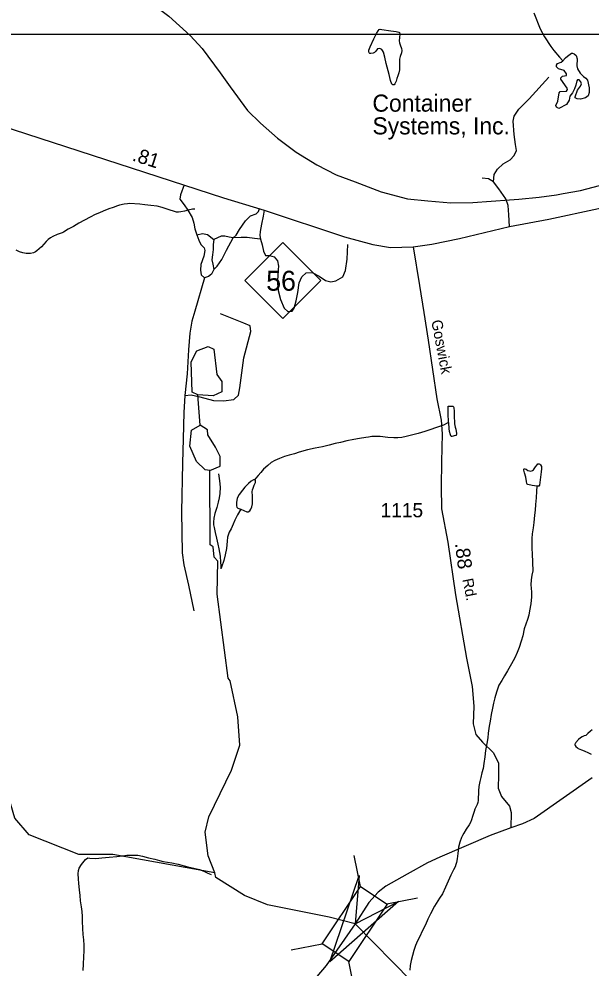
# Model space of a CAD drawing. Extents: x 2126262 to 2293712, y 749403 to 919119.
# Drawn here: x 2179836 to 2184846, y 844700 to 853018 of the extents above; entities that cross this region are included whole.
import ezdxf

# ---------------------------------------------------------------- set-up
doc = ezdxf.new("R2010")
doc.units = 0
for name, color, linetype in [('Exist Cultural Warehouse Building Label', 7, 'Continuous'), ('Exist Hydrographic Creek Single Shore', 7, 'Continuous'), ('Exist Hydrographic Misc Water Feature', 7, 'Continuous'), ('Exist Hydrographic Pond Under 1500 Sq Ft', 7, 'Continuous'), ('Exist Railroad Mainline', 7, 'Continuous'), ('Exist Road Non-System Type 51', 7, 'Continuous'), ('Exist Road Primary NC Attributed', 7, 'Continuous'), ('Exist Road Primary NC Service Mileage Hundredths English Label', 7, 'Continuous'), ('Exist Road Primary NC Shield CELL', 7, 'Continuous'), ('Exist Road Primary NC Shield Number Label', 7, 'Continuous'), ('Exist Road Secondary Mileage Hundredths English Label', 7, 'Continuous'), ('Exist Road Secondary Structure Standard Bridge Attributed CELL', 7, 'Continuous'), ('Exist Road Secondary Structure Standard Bridge CELL', 7, 'Continuous'), ('Exist Road Secondary Type 51 Attributed', 7, 'Continuous'), ('Exist Road Secondary Type 51 Label', 7, 'Continuous'), ('Exist Road Secondary Type 51 Number Label', 7, 'Continuous'), ('Map Preparation Inset Cut Line', 7, 'Continuous')]:
    doc.layers.add(name, color=color, linetype=linetype)

msp = doc.modelspace()

# ---------------------------------------------------------------- linework, layer by layer
at = {"layer": 'Exist Hydrographic Creek Single Shore'}
for points in [[(2184346.6, 853070.4), (2184402, 852932.4), (2184440, 852861.8), (2184493.9, 852776.4), (2184521.1, 852740.6), (2184569.9, 852683), (2184600.3, 852650.4)], [(2181552.5, 845534.9), (2180659.5, 845694.5), (2180360.5, 845694.1), (2179925.4, 845867.1), (2179800.5, 846014), (2179723.4, 846274.8)], [(2183534.5, 844080), (2183509.5, 844129.8), (2183467.5, 844143.8), (2183273.5, 844584), (2182780.9, 845086.9), (2182554.4, 845146.8), (2182012.4, 845253.1), (2181811.5, 845336), (2181560.5, 845492.1), (2181552.5, 845534.9)]]:
    msp.add_lwpolyline(points, dxfattribs=at)
at = {"layer": 'Exist Hydrographic Misc Water Feature'}
msp.add_line((2181422.5, 849457.9), (2181403.4, 849724.1), dxfattribs=at)
for points in [[(2183094.6, 852913.6), (2183138.5, 852907.9), (2183162.5, 852902), (2183168.6, 852898), (2183172.7, 852884), (2183168.8, 852854.1), (2183167, 852826.1), (2183169, 852808.1), (2183175.4, 852792.1), (2183187.3, 852760.2), (2183189.5, 852740.2), (2183187.5, 852720.2), (2183175.8, 852688.1), (2183170.1, 852666.1), (2183170.1, 852652.1), (2183170.3, 852606.1), (2183170.3, 852584.1), (2183170.5, 852572.1), (2183162.5, 852546.1), (2183154.9, 852520.1), (2183146.9, 852496), (2183139.1, 852474), (2183135, 852460), (2183129.2, 852448), (2183123.3, 852439.9), (2183115.3, 852439.9), (2183109.4, 852441.9), (2183103.2, 852447.8), (2183091.1, 852479.7), (2183078.8, 852531.6), (2183052.4, 852627.5), (2183039.8, 852683.4), (2183027.5, 852727.3), (2183021.6, 852741.2), (2183013.6, 852751.2), (2183003.5, 852757.2), (2182989.6, 852759.1), (2182977.5, 852757), (2182961.5, 852736.9), (2182949.8, 852724.9), (2182937.7, 852716.8), (2182917.8, 852716.7), (2182909.8, 852716.6), (2182903.9, 852720.6), (2182901.6, 852732.6), (2182901.6, 852744.6), (2182911.3, 852774.6), (2182945.1, 852844.8), (2182966.8, 852890.9), (2182982.6, 852915), (2182990.6, 852925.1), (2183000.5, 852927.1), (2183014.6, 852925.2), (2183094.6, 852913.6)], [(2181375.8, 851352.4), (2181355.8, 851350.3), (2181317.8, 851342.1), (2181286, 851333.9), (2181254, 851327.7), (2181232.1, 851325.6), (2181216.1, 851325.6), (2181190.1, 851333.4), (2181160.1, 851343.2), (2181125.9, 851355), (2181089.8, 851364.8), (2181045.7, 851376.6), (2180991.8, 851384.3), (2180939.7, 851390), (2180895.8, 851393.7), (2180803.8, 851399.2), (2180785.7, 851399.1), (2180757.8, 851395), (2180717.8, 851386.7), (2180697.7, 851380.6), (2180662.1, 851366.4), (2180624.1, 851354.2), (2180574.1, 851333.9), (2180540.3, 851319.8), (2180504.4, 851305.5), (2180458.6, 851281.3), (2180408.6, 851255), (2180360.8, 851228.8), (2180313.1, 851200.5), (2180267.1, 851176.3), (2180227.3, 851150), (2180213.2, 851144), (2180171.4, 851129.7), (2180133.6, 851111.5), (2180113.5, 851099.4), (2180091.8, 851085.3), (2180073.8, 851067.2), (2180032.1, 851020.9), (2179992.4, 850984.8), (2179980.3, 850976.7), (2179964.3, 850968.7), (2179936.6, 850962.5), (2179918.5, 850962.4), (2179900.5, 850962.2), (2179870.4, 850968.1), (2179840.2, 850977.9), (2179812.3, 850991.8)], [(2183599.6, 849481.4), (2183595.3, 849563.4), (2183595.1, 849611.4), (2183594.7, 849625.4), (2183638.8, 849625.6), (2183644.7, 849613.7), (2183649.1, 849577.7), (2183649.3, 849523.7), (2183651.5, 849489.7), (2183651.7, 849469.7), (2183657.9, 849441.8), (2183662, 849421.8), (2183668.3, 849383.9), (2183668.3, 849377.9), (2183664.2, 849367.9), (2183658.3, 849367.8), (2183628.3, 849359.6), (2183622.4, 849359.6), (2183614.4, 849373.6), (2183606, 849403.5), (2183604.1, 849427.5), (2183601.9, 849477.4), (2183599.6, 849481.4)], [(2183599.6, 849481.4), (2183587.7, 849475.4), (2183553.7, 849457.2), (2183494, 849436.9), (2183434, 849416.5), (2183392.1, 849402.3), (2183332.2, 849386), (2183274.2, 849369.7), (2183228.5, 849357.4), (2183190.6, 849351.2), (2183154.5, 849347), (2183118.6, 849346.8), (2183066.5, 849350.5), (2183000.5, 849358.1), (2182962.5, 849359.9), (2182926.7, 849357.7), (2182898.6, 849353.5), (2182874.6, 849349.4), (2182818.8, 849341.1), (2182768.8, 849332.8), (2182708.9, 849320.4), (2182650.9, 849306.1), (2182607, 849295.9), (2182553, 849283.6), (2182493.4, 849269.3), (2182429.4, 849254.9), (2182363.4, 849242.6), (2182291.6, 849220.1), (2182249.6, 849208), (2182201.6, 849195.6), (2182161.8, 849183.5), (2182117.7, 849167.2), (2182076.1, 849149), (2182046, 849130.8), (2182014.4, 849104.6), (2181978.5, 849072.4), (2181954.5, 849044.3), (2181930.7, 849016.2), (2181910.8, 848994.1), (2181899.1, 848978)], [(2184372.5, 848923.9), (2184332.5, 848929.7), (2184292.5, 848937.5), (2184286.6, 848941.4), (2184284.5, 848945.4), (2184282.3, 848965.4), (2184276.1, 849001.3), (2184264, 849039.3), (2184257.9, 849063.2), (2184257.9, 849071.2), (2184259.9, 849077.2), (2184265.8, 849075.3), (2184277.7, 849071.4), (2184293.7, 849059.5), (2184307.9, 849057.5), (2184319.8, 849055.6), (2184333.7, 849059.7), (2184341.7, 849065.7), (2184361.6, 849093.8), (2184373.5, 849109.9), (2184381.5, 849117.9), (2184391.5, 849120), (2184399.5, 849116.1), (2184405.5, 849110), (2184411.6, 849096.1), (2184411.8, 849076.1), (2184409.8, 849050.1), (2184406.1, 849024.1), (2184394.6, 848932), (2184390.5, 848924), (2184376.6, 848922), (2184372.5, 848923.9)], [(2181552.5, 845534.9), (2181493.4, 845683.8), (2181466.4, 845891), (2181499.4, 846024.8), (2181697.4, 846434.1), (2181770.4, 846652.4), (2181752.4, 846902.1), (2181684.5, 847218.4), (2181667.5, 847241.7), (2181571.3, 847975.3), (2181578.5, 848267.1), (2181545.5, 848300.6), (2181536.5, 848392.7), (2181511.5, 848409.6), (2181507.4, 849059.2)], [(2181582.7, 849030.2), (2181591.2, 848970.3), (2181597.5, 848914.3), (2181595.9, 848860.3), (2181590.1, 848820.3), (2181582.1, 848784.3), (2181568.6, 848736.3), (2181552.8, 848684.1), (2181543, 848644.1), (2181539.1, 848608.1), (2181541.3, 848584.2), (2181545.2, 848562.1), (2181553.6, 848516.2), (2181566.1, 848468.3), (2181578.2, 848416.4), (2181586.6, 848374.4), (2181592.6, 848340.5), (2181596.9, 848308.5), (2181601, 848256.6), (2181603.2, 848224.5), (2181603.5, 848198.6)], [(2181899.1, 848978), (2181891.1, 848978), (2181871, 848965.9), (2181847.3, 848945.8), (2181813.2, 848915.6), (2181793.5, 848889.4), (2181763.8, 848851.3), (2181747.8, 848819.2), (2181742.1, 848781.2), (2181740.2, 848751.2), (2181744.3, 848739.2), (2181754.4, 848731.3), (2181778.6, 848721.4)], [(2181778.6, 848721.4), (2181830.7, 848699.7), (2181844.6, 848697.8), (2181858.5, 848705.9), (2181866.5, 848721.9), (2181874.3, 848741.9), (2181882.1, 848768), (2181882.1, 848792), (2181881.7, 848840), (2181879.5, 848873.9), (2181881.5, 848889.9), (2181887.2, 848905.9), (2181897.3, 848932), (2181907.1, 848956.1), (2181909, 848972.1), (2181909, 848976.1), (2181899.1, 848978)], [(2184372.5, 848923.9), (2184368.8, 848879.9), (2184365.1, 848821.9), (2184361.6, 848763.9), (2184357.7, 848711.9), (2184352, 848667.9), (2184344.4, 848603.8), (2184338.6, 848557.9), (2184330.9, 848505.8), (2184327, 848463.8), (2184329.6, 848381.8), (2184331.9, 848325.8), (2184334.3, 848263.9), (2184334.5, 848229.9), (2184336.6, 848205.9), (2184336.8, 848179.9), (2184329, 848141.9), (2184321.2, 848101.8), (2184319.4, 848059.9), (2184323.5, 848029.9), (2184325.7, 847993.9), (2184326.1, 847952), (2184318.3, 847891.9), (2184308.7, 847831.9), (2184301.1, 847791.8), (2184291.1, 847755.8), (2184275.3, 847713.7), (2184261.5, 847671.7), (2184248, 847611.6), (2184234.3, 847565.5), (2184216.6, 847509.5), (2184200.8, 847465.4), (2184179.1, 847419.3), (2184149.4, 847367.1), (2184115.8, 847304.9), (2184090.1, 847260.9), (2184064.3, 847218.7), (2184040.5, 847178.6), (2184018.8, 847116.4), (2184005, 847068.4), (2183993.3, 847022.3), (2183983.5, 846978.3), (2183971.8, 846922.3), (2183962.4, 846864.2), (2183954.6, 846820.2), (2183946.8, 846758.1), (2183943.1, 846718.1), (2183935.3, 846668.2), (2183921.8, 846606.1), (2183916, 846552), (2183908.2, 846494), (2183900.7, 846450), (2183890.8, 846409.9), (2183881, 846369.9), (2183871.3, 846333.8), (2183863.5, 846291.8), (2183861.9, 846253.8), (2183858, 846169.8), (2183856.4, 846151.8), (2183850.2, 846133.8), (2183828.5, 846091.7), (2183822.7, 846071.7), (2183809, 846029.6), (2183799.2, 845997.6), (2183791.4, 845975.5), (2183779.3, 845955.4), (2183753.6, 845917.3), (2183731.9, 845881.2), (2183719.8, 845863.1), (2183712, 845845.1), (2183696.2, 845803), (2183684.5, 845759), (2183678.8, 845704.9), (2183673, 845656.9), (2183669.4, 845624.9), (2183663.4, 845608.9), (2183655.6, 845586.9), (2183641.5, 845560.8), (2183619.7, 845512.7), (2183596.4, 845462.5), (2183572.6, 845408.5), (2183544.9, 845350.3), (2183519, 845312.2), (2183475.6, 845242), (2183439.9, 845175.7), (2183418, 845127.7), (2183396.2, 845079.6), (2183368.7, 845023.4), (2183347, 844977.3), (2183325.3, 844937.2), (2183309.5, 844897.1), (2183293.9, 844853.1), (2183282, 844811), (2183270.3, 844764.9), (2183262.5, 844722.9), (2183258.8, 844680.9)], [(2181778.6, 848721.4), (2181750.9, 848673.3), (2181727.1, 848625.1), (2181711.3, 848589.1), (2181693.5, 848549), (2181677.5, 848520.9), (2181663.7, 848476.8), (2181660, 848440.8), (2181656.4, 848408.8), (2181652.3, 848376.8), (2181640.8, 848320.8), (2181629.1, 848272.7), (2181609.4, 848214.7), (2181603.5, 848198.6)], [(2184785.9, 846734.4), (2184767.8, 846726.3), (2184755.7, 846718.2), (2184738.1, 846704.2), (2184712.7, 846676.1), (2184706.5, 846666.2), (2184704.5, 846662.2), (2184704.5, 846656.2), (2184706.7, 846650.2), (2184714.7, 846640.2), (2184726.8, 846630.2), (2184732.8, 846624.2), (2184764.5, 846612.3), (2184786.9, 846604.4)], [(2184855.6, 846788.8), (2184841.6, 846776.7), (2184819.9, 846754.6), (2184799.8, 846738.5), (2184785.9, 846734.4)], [(2184786.9, 846604.4), (2184824.8, 846584.7), (2184847, 846574.9)], [(2180397.5, 844678.8), (2180401.2, 844732.8), (2180404.7, 844796.8), (2180406.6, 844850.8), (2180406.4, 844900.8), (2180404.1, 844946.8), (2180397.7, 844992.7), (2180395.5, 845046.7), (2180393, 845110.7), (2180392.8, 845152.7), (2180388.5, 845194.6), (2180384.2, 845236.6), (2180376, 845288.6), (2180371.7, 845334.5), (2180365.6, 845386.4), (2180361.2, 845440.4), (2180357.1, 845482.3), (2180354.9, 845524.4), (2180356.5, 845554.4), (2180362.5, 845576.4), (2180382.4, 845606.5), (2180418, 845650.7), (2180438.1, 845664.7)], [(2180438.1, 845664.7), (2180456, 845662.8), (2180508.1, 845661.2), (2180562, 845665.5), (2180625.8, 845671.8), (2180693.8, 845676.2), (2180741.8, 845682.5), (2180779.8, 845688.7), (2180825.9, 845688.9), (2180875.7, 845689.2), (2180917.8, 845681.4), (2180971.9, 845665.8), (2181025.8, 845654.1), (2181068.1, 845642.3), (2181100.1, 845634.5), (2181138, 845626.7), (2181176.1, 845620.9), (2181230.1, 845609.2), (2181316, 845587.7), (2181366.2, 845574), (2181416.2, 845562.3), (2181454.4, 845548.5), (2181490.3, 845532.7), (2181518.6, 845520.9)]]:
    msp.add_lwpolyline(points, dxfattribs=at)
msp.add_lwpolyline([(2184600.3, 852650.4), (2184622, 852677.9), (2184641.6, 852690.9), (2184676.3, 852718.1), (2184685, 852719.2), (2184699.1, 852712.7), (2184715.4, 852696.4), (2184724.1, 852668.1), (2184721.9, 852606.2), (2184729.5, 852582.3), (2184752.3, 852542.1), (2184779.5, 852513.9), (2184802.3, 852499.8), (2184815.3, 852481.3), (2184830.5, 852415), (2184829.4, 852374.8), (2184820.7, 852344.4), (2184799, 852326), (2184754.5, 852314), (2184724.1, 852318.3), (2184708.9, 852328.1), (2184706.7, 852335.7), (2184727.3, 852393.3), (2184753.4, 852428.1), (2184762.1, 852449.8), (2184758.8, 852466.1), (2184741.5, 852484.5), (2184728.4, 852485.6), (2184723, 852476.9), (2184713.2, 852436.8), (2184702.4, 852405.3), (2184685, 852371.6), (2184660, 852340.1), (2184654.6, 852307.5), (2184631.8, 852269.5), (2184563.4, 852234.7), (2184542.8, 852245.6), (2184537.4, 852260.8), (2184555.8, 852298.8), (2184567.8, 852370.5), (2184576.4, 852381.4), (2184631.8, 852385.7), (2184640.5, 852400.9), (2184638.3, 852412.9), (2184583, 852491.1), (2184583, 852503), (2184597.1, 852516.1), (2184630.7, 852523.7), (2184631.8, 852536.7), (2184611.2, 852564.9), (2184562.3, 852581.2), (2184545, 852599.7), (2184542.8, 852611.6), (2184552.6, 852626.9), (2184584, 852638.8)], close=True, dxfattribs=at)
at = {"layer": 'Exist Hydrographic Pond Under 1500 Sq Ft'}
for points in [[(2181403.4, 849724.1), (2181353.4, 849748.1), (2181343.5, 850013.9), (2181393.4, 850108.1), (2181493.4, 850148.7), (2181543.4, 850124.6), (2181569.5, 849901.1), (2181611.5, 849841.1), (2181612.3, 849749.2), (2181537.5, 849714.7), (2181403.4, 849724.1)], [(2181507.4, 849059.2), (2181465.5, 849066.6), (2181390.5, 849140.3), (2181331.4, 849272.8), (2181347.4, 849413.6), (2181422.5, 849457.9)], [(2181556.4, 849264.9), (2181489.5, 849374.6), (2181488.5, 849417.2), (2181422.5, 849457.9)], [(2181507.4, 849059.2), (2181598.4, 849100), (2181598.4, 849182), (2181556.4, 849264.9)]]:
    msp.add_lwpolyline(points, dxfattribs=at)
at = {"layer": 'Exist Railroad Mainline'}
for points in [[(2179650.6, 853620.4), (2179911.1, 853586.6), (2180057.6, 853560.8), (2180288.6, 853492.6), (2180453.4, 853437.2), (2180608.3, 853375.6), (2180811.8, 853274.8), (2181032, 853130.3), (2181149.4, 853042.3), (2181336.1, 852873.2), (2181439.9, 852758.9), (2181597.3, 852545.4), (2181687.1, 852422.8), (2181836.3, 852217.1), (2181952.1, 852104.9), (2182100.2, 851973.3), (2182264, 851849.9), (2182445.7, 851738.9), (2182615.1, 851651.5), (2182782, 851590.2), (2183007.4, 851503.8)], [(2183007.4, 851503.8), (2183238.6, 851442.6), (2183416.6, 851424.3), (2183618.6, 851407.5), (2183812.6, 851408.5), (2184133.3, 851432.8), (2184213.7, 851439.8), (2184391.9, 851457.2), (2184545, 851476.6), (2184601.5, 851487.1), (2184755.6, 851515.9), (2184755.4, 851515.6), (2184977.4, 851573)]]:
    msp.add_lwpolyline(points, dxfattribs=at)
at = {"layer": 'Exist Road Non-System Type 51'}
for points in [[(2183993.1, 851591.5), (2183999.4, 851655.1), (2184028.7, 851702.5), (2184077.5, 851747.2), (2184138.9, 851783.5), (2184173.8, 851822.6), (2184193.3, 851864.5), (2184184.9, 851917.5), (2184172.4, 852005.5), (2184165.4, 852121.6), (2184173.8, 852166.3), (2184215.6, 852226.3), (2184304.9, 852318.5), (2184477.2, 852509)], [(2181283.8, 851564.7), (2181250.6, 851476.5), (2181243.6, 851438.8), (2181284.1, 851389.9), (2181316.1, 851342.4), (2181352.2, 851277.5), (2181367.5, 851227.3), (2181375.9, 851178.4), (2181394, 851126.8)], [(2183993.1, 851591.5), (2183947.8, 851616.3), (2183892, 851621.8)], [(2184133.8, 851198.1), (2184125.6, 851300.6), (2184120, 851384.3), (2184099.1, 851440.2), (2184039.2, 851530.1), (2183993.1, 851591.5)], [(2181713.2, 851099.9), (2181738.1, 851123.3), (2181767.4, 851173.5), (2181820.4, 851248.9), (2181863.6, 851293.6), (2181912.4, 851308.9), (2181934.7, 851329.9), (2181944.2, 851357.4)], [(2181983.3, 851343.4), (2181973.8, 851290.8), (2181961.2, 851218.2), (2181947.3, 851155.4), (2181945.9, 851119.1), (2181951.5, 851087)], [(2181394, 851126.8), (2181442.6, 851137.6), (2181487.2, 851127.8), (2181543, 851084.6)], [(2181394, 851126.8), (2181412.2, 851079.3), (2181427.5, 851040.2), (2181456.8, 851012.3), (2181463.8, 850988.6), (2181456, 850939.5), (2181429.5, 850866.9), (2181425.3, 850816.6), (2181432.3, 850776.1), (2181461.6, 850749.6)], [(2181543, 851084.6), (2181536, 851041.3), (2181536, 850998), (2181530.5, 850950.5), (2181524.9, 850905.9), (2181533.3, 850868.2), (2181541.6, 850822.1)], [(2181541.6, 850822.1), (2181572.3, 850851.4), (2181612.8, 850910), (2181653.2, 850991), (2181713.2, 851099.9)], [(2181713.2, 851099.9), (2181676.9, 851105.5), (2181637.9, 851115.3), (2181607.2, 851115.3), (2181543, 851084.6)], [(2181951.5, 851087), (2181899.9, 851095.3), (2181835.7, 851102.3), (2181781.3, 851103.7), (2181713.2, 851099.9)], [(2181951.5, 851087), (2181966.6, 851038.6), (2181977.8, 850984.2), (2181995.9, 850945.1), (2182030.8, 850945.1), (2182072.6, 850933.9), (2182100.5, 850897.6), (2182110.3, 850850.2), (2182103.3, 850792.9), (2182100.5, 850703.6), (2182106.1, 850638), (2182126.3, 850559.1), (2182158.4, 850482.3), (2182191.9, 850453), (2182228.1, 850457.2), (2182247.7, 850482.3), (2182264.4, 850546.5), (2182279.7, 850621.9), (2182289.5, 850704.3), (2182314.6, 850757.3), (2182350.9, 850793.6), (2182403.9, 850795), (2182466.6, 850762.9), (2182521, 850726.6), (2182567.1, 850714.1), (2182610.3, 850723.8), (2182673.9, 850756.8), (2182694.9, 850812.6), (2182710.2, 850911.7), (2182717.2, 851041.6)], [(2181541.6, 850822.1), (2181522.1, 850781.6), (2181495.6, 850760.7), (2181461.6, 850749.6)], [(2181461.6, 850749.6), (2181375.1, 850456), (2181351.4, 850369.5), (2181331.9, 850263.4), (2181321.4, 850117.5), (2181310.3, 849908.1), (2181290, 849718.9)], [(2181290, 849718.9), (2181343.7, 849723.5), (2181419, 849706.8), (2181538.9, 849674.7), (2181628.2, 849671.9), (2181718.9, 849683), (2181757.9, 849720.7), (2181770.5, 849784.9), (2181806.3, 850049), (2181867.7, 850279.4), (2181860.7, 850329.6), (2181804.9, 850350.6), (2181599.9, 850433)], [(2181290, 849718.9), (2181280.3, 849568.1), (2181274, 849337.1), (2181269.8, 849123.5), (2181259.4, 848698.4), (2181265.6, 848340.3), (2181279.6, 848232.8), (2181321.4, 848056.9), (2181366.8, 847831.5)]]:
    msp.add_lwpolyline(points, dxfattribs=at)
at = {"layer": 'Exist Road Primary NC Attributed'}
for points in [[(2179208.3, 852236.2), (2181626.9, 851451.6), (2181983.3, 851343.4), (2182688.4, 851109.6), (2182934.6, 851040.5), (2183089.4, 851014), (2183290.2, 851019.5)], [(2183290.2, 851019.5), (2183453.1, 851043.2), (2183694.4, 851094.8), (2184133.8, 851198.1), (2184476.9, 851262.3), (2184912.1, 851357.3), (2185222.8, 851431.6), (2185412.5, 851484.7), (2185903.5, 851680.1), (2186118.3, 851752.7), (2186319.8, 851803.7), (2186541.6, 851846.9), (2186656, 851860.9), (2186836.6, 851870), (2187054.2, 851871.4), (2187268.3, 851856.7), (2187379.9, 851840)]]:
    msp.add_lwpolyline(points, dxfattribs=at)
at = {"layer": 'Exist Road Primary NC Shield CELL'}
msp.add_lwpolyline([(2181814.2, 850725.8), (2182147.2, 851058.8), (2182480.2, 850725.8), (2182147.2, 850392.8)], close=True, dxfattribs=at)
at = {"layer": 'Exist Road Secondary Structure Standard Bridge Attributed CELL'}
msp.add_lwpolyline([(2183159.9, 845282.3), (2182559.2, 844753.9), (2182815.2, 845511.9), (2182780.9, 845086.9)], close=True, dxfattribs=at)
at = {"layer": 'Exist Road Secondary Structure Standard Bridge CELL'}
for p, q in [((2182827.6, 845414.8), (2182773.4, 845685.4)), ((2183057.3, 845261.8), (2183327.9, 845316.1)), ((2182220.8, 844858.3), (2182491.4, 844912.5)), ((2182780.6, 844485.4), (2182726.4, 844756))]:
    msp.add_line(p, q, dxfattribs=at)
msp.add_lwpolyline([(2182491.4, 844912.5), (2182826.5, 845415.6), (2183061.5, 845259), (2182726.4, 844756)], close=True, dxfattribs=at)
at = {"layer": 'Exist Road Secondary Type 51 Attributed'}
for points in [[(2183290.2, 851019.5), (2183343.3, 850681.5), (2183382.8, 850445)], [(2183382.8, 850445), (2183420.1, 850202.6), (2183495.2, 849687.9), (2183534.3, 849500.8), (2183542.6, 849382), (2183537, 849136.3), (2183534.2, 848921.3), (2183537, 848725.9), (2183592.7, 848431.7), (2183659.7, 847971), (2183757.1, 847414.4), (2183804.5, 847168.7), (2183821.1, 846996.5), (2183815.5, 846840.1), (2183837.8, 846748), (2183896.4, 846678.2), (2183993.8, 846587.5), (2184035.7, 846495.3), (2184035.7, 846392), (2184032.9, 846277.5), (2184063.6, 846204.9), (2184133.3, 846118.4), (2184148, 846064.6), (2184145.2, 845929.2)], [(2184855.2, 846367.6), (2184348.2, 846009.5), (2184246.4, 845964.9), (2184145.2, 845929.2)], [(2184145.2, 845929.2), (2183961.8, 845862.9), (2183523.1, 845671), (2183412.9, 845622.1), (2183235.8, 845521.6), (2183048.2, 845419), (2182981.2, 845365.9), (2182901.7, 845273.8), (2182780.9, 845086.9)], [(2182780.9, 845086.9), (2182527.2, 844721.7), (2182363.3, 844528.3)]]:
    msp.add_lwpolyline(points, dxfattribs=at)
at = {"layer": 'Map Preparation Inset Cut Line'}
msp.add_lwpolyline([(2133630.5, 852884.6), (2189691.2, 852884.6), (2189691.2, 811054.9), (2164878.1, 811054.9), (2133665.4, 826054.8)], close=True, dxfattribs=at)

# ---------------------------------------------------------------- texts
at = {"layer": 'Exist Cultural Warehouse Building Label'}
for s, p in [('Container', (2182932.1, 852205.4)), ('Systems, Inc.', (2182932.1, 852006.2))]:
    msp.add_text(s, height=150, dxfattribs=at).set_placement(p)
at = {"layer": 'Exist Road Primary NC Service Mileage Hundredths English Label'}
msp.add_text('.81', height=125, rotation=342.02779, dxfattribs=at).set_placement((2180821.2, 851778.7))
at = {"layer": 'Exist Road Primary NC Shield Number Label'}
msp.add_text('56', height=175, dxfattribs=at).set_placement((2182001.4, 850636.1))
at = {"layer": 'Exist Road Secondary Mileage Hundredths English Label'}
msp.add_text('.88', height=125, rotation=277.10692, dxfattribs=at).set_placement((2183654.4, 848420.6))
at = {"layer": 'Exist Road Secondary Type 51 Label'}
for s, rotation, p in [('Goswick', 280.76917, (2183446.8, 850372)), ('Rd.', 281.39266, (2183718.7, 848106))]:
    msp.add_text(s, height=95, rotation=rotation, dxfattribs=at).set_placement(p)
at = {"layer": 'Exist Road Secondary Type 51 Number Label'}
msp.add_text('1115', height=125, dxfattribs=at).set_placement((2183003.8, 848650.7))

doc.saveas('drawing.dxf')
